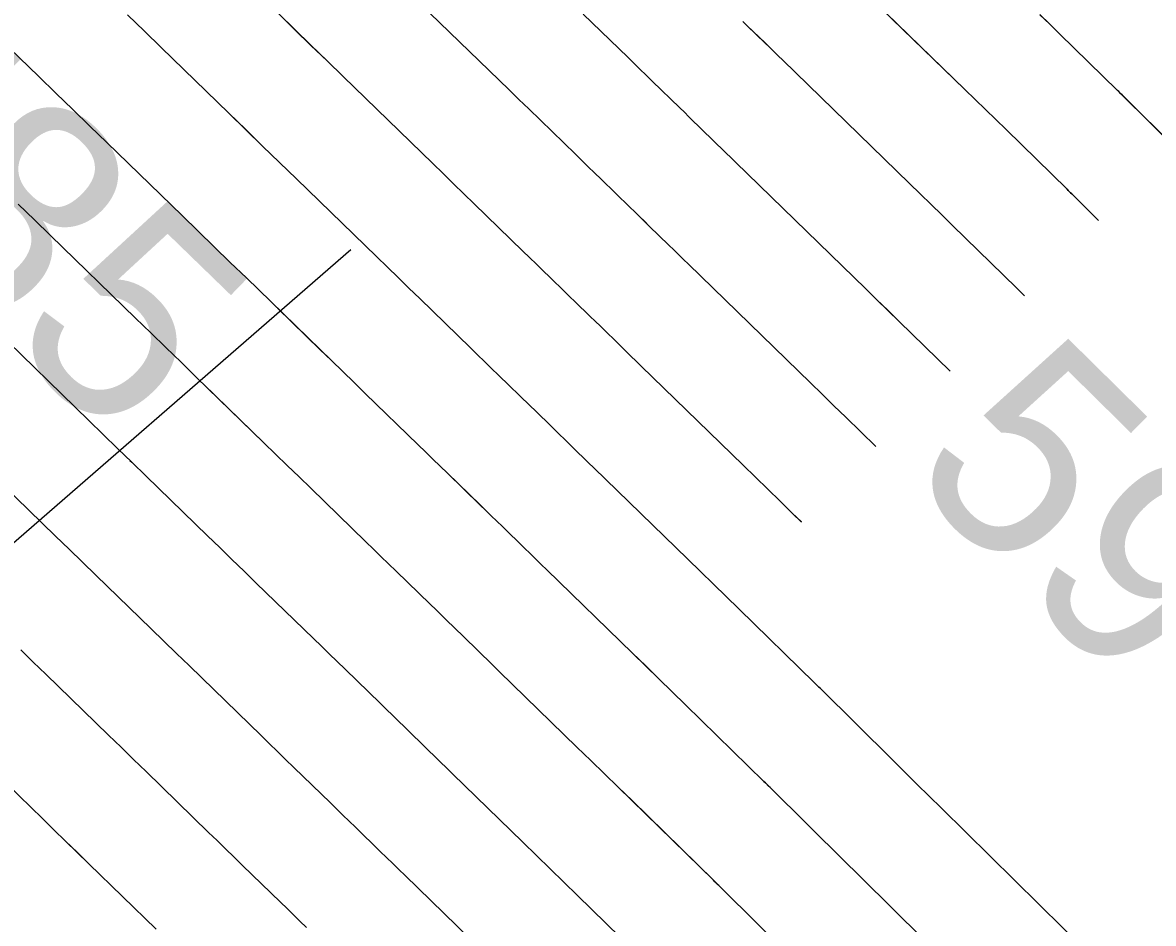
# Model space of a CAD drawing. Extents: x 954385 to 988206, y 1868364 to 1924553.
# Drawn here: x 955897.84 to 955929.86, y 1922999.87 to 1923025.36 of the extents above; entities that cross this region are included whole.
import ezdxf

# ---------------------------------------------------------------- set-up
doc = ezdxf.new("R2010")
doc.units = 0
for name, color, linetype in [('16', 7, 'Continuous'), ('26', 7, 'Continuous'), ('5', 7, 'Continuous'), ('6', 7, 'Continuous'), ('7', 7, 'Continuous')]:
    doc.layers.add(name, color=color, linetype=linetype)

msp = doc.modelspace()

# ---------------------------------------------------------------- linework, layer by layer
at = {"layer": '16'}
for points in [[(955920.699, 1923027.18), (955924.519, 1923023.469), (955924.811, 1923023.185), (955925.102, 1923022.901), (955925.394, 1923022.617), (955925.685, 1923022.333), (955927.41, 1923020.648), (955927.444, 1923020.614), (955927.513, 1923020.547), (955927.547, 1923020.513), (955928.306, 1923019.763)], [(955921.997, 1923013.364), (955921.146, 1923014.194), (955920.813, 1923014.52), (955920.48, 1923014.845), (955920.146, 1923015.169), (955919.812, 1923015.494), (955916.69, 1923018.527), (955916.552, 1923018.662), (955916.413, 1923018.796), (955916.275, 1923018.93), (955916.137, 1923019.065), (955915.585, 1923019.603), (955915.447, 1923019.737), (955915.308, 1923019.872), (955915.17, 1923020.006), (955915.032, 1923020.14), (955914.217, 1923020.931), (955914.035, 1923021.107), (955913.853, 1923021.284), (955913.672, 1923021.46), (955913.49, 1923021.637), (955912.172, 1923022.917), (955911.892, 1923023.189), (955911.612, 1923023.461), (955911.332, 1923023.733), (955911.051, 1923024.005), (955908.244, 1923026.726)], [(955944.525, 1922982.753), (955923.853, 1923003.13), (955923.507, 1923003.47), (955923.162, 1923003.811), (955922.816, 1923004.152), (955922.471, 1923004.494), (955920.428, 1923006.514), (955920.386, 1923006.555), (955920.301, 1923006.639), (955920.258, 1923006.681), (955918.12, 1923008.769), (955917.759, 1923009.121), (955917.398, 1923009.473), (955917.036, 1923009.826), (955916.675, 1923010.177), (955914.017, 1923012.759), (955913.866, 1923012.905), (955913.716, 1923013.052), (955913.565, 1923013.199), (955913.414, 1923013.346), (955912.811, 1923013.933), (955912.66, 1923014.08), (955912.509, 1923014.226), (955912.358, 1923014.373), (955912.207, 1923014.52), (955911.318, 1923015.382), (955911.119, 1923015.575), (955910.921, 1923015.768), (955910.722, 1923015.961), (955910.524, 1923016.153), (955909.086, 1923017.551), (955908.78, 1923017.848), (955908.474, 1923018.145), (955908.168, 1923018.442), (955907.862, 1923018.738), (955905.593, 1923020.938), (955905.114, 1923021.403), (955904.636, 1923021.867), (955904.157, 1923022.331), (955903.679, 1923022.796), (955901.766, 1923024.654), (955901.288, 1923025.118), (955900.809, 1923025.582)], [(955919.892, 1923011.229), (955919.633, 1923011.481), (955919.286, 1923011.82), (955918.939, 1923012.159), (955918.591, 1923012.497), (955918.243, 1923012.836), (955915.354, 1923015.643), (955915.209, 1923015.784), (955915.065, 1923015.924), (955914.92, 1923016.065), (955914.776, 1923016.205), (955914.198, 1923016.768), (955914.053, 1923016.908), (955913.909, 1923017.049), (955913.764, 1923017.19), (955913.62, 1923017.33), (955912.768, 1923018.157), (955912.577, 1923018.341), (955912.387, 1923018.526), (955912.197, 1923018.71), (955912.007, 1923018.895), (955910.629, 1923020.234), (955910.336, 1923020.518), (955910.043, 1923020.803), (955909.75, 1923021.087), (955909.456, 1923021.372), (955906.918, 1923023.832), (955906.462, 1923024.275), (955906.005, 1923024.718), (955905.549, 1923025.161), (955905.093, 1923025.605)], [(955913.716, 1923025.6), (955914.973, 1923024.379), (955915.146, 1923024.21), (955915.32, 1923024.042), (955915.493, 1923023.873), (955915.667, 1923023.705), (955916.444, 1923022.951), (955916.576, 1923022.823), (955916.708, 1923022.694), (955916.84, 1923022.566), (955916.972, 1923022.438), (955917.499, 1923021.924), (955917.631, 1923021.796), (955917.762, 1923021.668), (955917.894, 1923021.54), (955918.026, 1923021.411), (955921.381, 1923018.152), (955921.701, 1923017.841), (955922.021, 1923017.53), (955922.34, 1923017.219), (955922.659, 1923016.907), (955924.101, 1923015.498)], [(955930.54, 1923021.762), (955928.971, 1923023.313), (955928.938, 1923023.345), (955928.873, 1923023.409), (955928.84, 1923023.441), (955927.198, 1923025.045), (955926.921, 1923025.316), (955926.643, 1923025.587)], [(955918.233, 1923025.395), (955918.359, 1923025.273), (955918.86, 1923024.784), (955918.986, 1923024.662), (955919.111, 1923024.54), (955919.237, 1923024.418), (955919.363, 1923024.296), (955922.95, 1923020.811), (955923.256, 1923020.513), (955923.562, 1923020.216), (955923.867, 1923019.918), (955924.172, 1923019.62), (955925.979, 1923017.854), (955926.015, 1923017.819), (955926.087, 1923017.749), (955926.123, 1923017.713), (955926.205, 1923017.632)], [(955942.091, 1922980.949), (955922.561, 1923000.199), (955922.202, 1923000.553), (955921.843, 1923000.907), (955921.485, 1923001.261), (955921.126, 1923001.616), (955919.004, 1923003.714), (955918.96, 1923003.757), (955918.872, 1923003.844), (955918.828, 1923003.887), (955916.608, 1923006.056), (955916.232, 1923006.422), (955915.857, 1923006.788), (955915.482, 1923007.154), (955915.106, 1923007.519), (955912.681, 1923009.875), (955912.524, 1923010.027), (955912.367, 1923010.18), (955912.209, 1923010.333), (955912.052, 1923010.486), (955911.424, 1923011.098), (955911.267, 1923011.251), (955911.11, 1923011.404), (955910.952, 1923011.557), (955910.795, 1923011.709), (955909.868, 1923012.608), (955909.661, 1923012.809), (955909.455, 1923013.01), (955909.248, 1923013.211), (955909.041, 1923013.412), (955907.542, 1923014.867), (955907.224, 1923015.177), (955906.905, 1923015.486), (955906.586, 1923015.796), (955906.267, 1923016.105), (955905.055, 1923017.281)], [(955902.966, 1923015.127), (955904.672, 1923013.472), (955905.004, 1923013.15), (955905.336, 1923012.828), (955905.668, 1923012.506), (955905.999, 1923012.184), (955907.558, 1923010.67), (955907.773, 1923010.461), (955907.988, 1923010.252), (955908.204, 1923010.043), (955908.419, 1923009.834), (955909.383, 1923008.899), (955909.546, 1923008.74), (955909.71, 1923008.581), (955909.874, 1923008.422), (955910.037, 1923008.263), (955910.691, 1923007.626), (955910.854, 1923007.467), (955911.018, 1923007.308), (955911.181, 1923007.149), (955911.345, 1923006.99), (955913.537, 1923004.861), (955913.927, 1923004.482), (955914.316, 1923004.102), (955914.706, 1923003.723), (955915.095, 1923003.343), (955917.397, 1923001.094), (955917.428, 1923001.064), (955917.458, 1923001.034), (955917.535, 1923000.959), (955917.565, 1923000.929), (955917.58, 1923000.914), (955919.781, 1922998.738)], [(955900.877, 1923012.972), (955900.931, 1923012.92), (955901.337, 1923012.527), (955903.078, 1923010.839), (955903.422, 1923010.504), (955903.767, 1923010.17), (955904.112, 1923009.836), (955904.456, 1923009.501), (955906.075, 1923007.928), (955906.299, 1923007.711), (955906.522, 1923007.494), (955906.746, 1923007.277), (955906.969, 1923007.06), (955907.97, 1923006.089), (955908.14, 1923005.924), (955908.31, 1923005.758), (955908.48, 1923005.593), (955908.65, 1923005.428), (955909.329, 1923004.767), (955909.499, 1923004.602), (955909.669, 1923004.436), (955909.838, 1923004.271), (955910.008, 1923004.106), (955911.999, 1923002.172), (955912.387, 1923001.795), (955912.775, 1923001.417), (955913.163, 1923001.039), (955913.551, 1923000.661), (955915.967, 1922998.3)], [(955910.506, 1922999.44), (955908.672, 1923001.222), (955908.496, 1923001.393), (955908.32, 1923001.564), (955908.143, 1923001.736), (955907.967, 1923001.907), (955907.263, 1923002.593), (955907.087, 1923002.764), (955906.911, 1923002.936), (955906.735, 1923003.107), (955906.558, 1923003.278), (955905.52, 1923004.286), (955905.288, 1923004.511), (955905.056, 1923004.736), (955904.824, 1923004.961), (955904.592, 1923005.186), (955902.913, 1923006.818), (955902.555, 1923007.165), (955902.198, 1923007.512), (955901.841, 1923007.859), (955901.483, 1923008.205), (955899.917, 1923009.724), (955899.537, 1923010.093), (955899.157, 1923010.461), (955898.777, 1923010.83), (955898.397, 1923011.199), (955898.311, 1923011.282)], [(955897.787, 1923007.61), (955898.142, 1923007.265), (955898.497, 1923006.921), (955899.919, 1923005.543), (955900.274, 1923005.198), (955900.629, 1923004.854), (955900.984, 1923004.509), (955901.339, 1923004.164), (955903.109, 1923002.445), (955903.349, 1923002.211), (955903.59, 1923001.978), (955903.83, 1923001.745), (955904.07, 1923001.512), (955905.146, 1923000.468), (955905.329, 1923000.291), (955905.511, 1923000.113), (955905.694, 1922999.936), (955905.876, 1922999.758)], [(955897.078, 1923004.118), (955898.4, 1923002.836), (955898.73, 1923002.516), (955899.06, 1923002.195), (955899.39, 1923001.875), (955899.72, 1923001.554), (955901.626, 1922999.703)]]:
    msp.add_lwpolyline(points, dxfattribs=at)
at = {"layer": '26'}
msp.add_lwpolyline([(955907.131, 1923018.928), (955855.929, 1922974.436), (955857.884, 1922980.109), (955855.929, 1922974.436), (955861.819, 1922975.58)], dxfattribs=at)
at = {"layer": '6'}
for points in [[(955913.716, 1923025.601), (955914.973, 1923024.379), (955915.146, 1923024.21), (955915.32, 1923024.042), (955915.493, 1923023.874), (955915.667, 1923023.705), (955916.444, 1923022.951), (955916.576, 1923022.823), (955916.708, 1923022.695), (955916.84, 1923022.567), (955916.972, 1923022.438), (955917.499, 1923021.925), (955917.631, 1923021.797), (955917.763, 1923021.668), (955917.895, 1923021.54), (955918.027, 1923021.412), (955921.381, 1923018.152), (955921.701, 1923017.841), (955922.021, 1923017.53), (955922.34, 1923017.218), (955922.659, 1923016.906), (955924.101, 1923015.498)], [(955919.781, 1922998.738), (955917.58, 1923000.913), (955917.55, 1923000.943), (955917.519, 1923000.973), (955917.443, 1923001.048), (955917.397, 1923001.093), (955915.094, 1923003.343), (955914.705, 1923003.722), (955914.316, 1923004.102), (955913.927, 1923004.481), (955913.537, 1923004.86), (955911.345, 1923006.991), (955911.181, 1923007.15), (955911.018, 1923007.309), (955910.854, 1923007.468), (955910.691, 1923007.627), (955910.037, 1923008.263), (955909.873, 1923008.422), (955909.71, 1923008.581), (955909.546, 1923008.74), (955909.382, 1923008.899), (955908.419, 1923009.834), (955908.204, 1923010.043), (955907.988, 1923010.252), (955907.773, 1923010.461), (955907.558, 1923010.67), (955905.999, 1923012.185), (955905.668, 1923012.507), (955905.336, 1923012.829), (955905.005, 1923013.151), (955904.673, 1923013.473), (955902.756, 1923015.331), (955902.326, 1923015.748), (955901.897, 1923016.165), (955901.467, 1923016.582), (955901.037, 1923016.999), (955898.631, 1923019.337), (955898.175, 1923019.779), (955897.72, 1923020.221)]]:
    msp.add_lwpolyline(points, dxfattribs=at)
at = {"layer": '7'}
for points in [[(955928.306, 1923019.762), (955927.547, 1923020.512), (955927.513, 1923020.546), (955927.444, 1923020.613), (955927.41, 1923020.647), (955925.685, 1923022.332), (955925.394, 1923022.616), (955925.102, 1923022.901), (955924.811, 1923023.185), (955924.519, 1923023.469), (955920.699, 1923027.181)], [(955908.245, 1923026.727), (955911.051, 1923024.006), (955911.332, 1923023.734), (955911.612, 1923023.462), (955911.893, 1923023.19), (955912.173, 1923022.917), (955913.49, 1923021.637), (955913.672, 1923021.46), (955913.854, 1923021.284), (955914.035, 1923021.107), (955914.217, 1923020.931), (955915.032, 1923020.141), (955915.17, 1923020.007), (955915.308, 1923019.872), (955915.447, 1923019.738), (955915.585, 1923019.603), (955916.137, 1923019.065), (955916.276, 1923018.931), (955916.414, 1923018.797), (955916.552, 1923018.662), (955916.69, 1923018.528), (955919.812, 1923015.494), (955920.146, 1923015.169), (955920.48, 1923014.844), (955920.813, 1923014.519), (955921.146, 1923014.194), (955921.997, 1923013.363)], [(955896.361, 1923025.708), (955898.299, 1923023.836), (955898.782, 1923023.369), (955899.265, 1923022.902), (955899.747, 1923022.434), (955900.229, 1923021.967), (955902.357, 1923019.899), (955902.812, 1923019.458), (955903.266, 1923019.016), (955903.721, 1923018.575), (955904.176, 1923018.134), (955906.267, 1923016.106), (955906.586, 1923015.796), (955906.905, 1923015.487), (955907.224, 1923015.178), (955907.543, 1923014.868), (955909.041, 1923013.412), (955909.248, 1923013.211), (955909.455, 1923013.01), (955909.662, 1923012.809), (955909.868, 1923012.608), (955910.795, 1923011.71), (955910.952, 1923011.557), (955911.109, 1923011.404), (955911.267, 1923011.251), (955911.424, 1923011.098), (955912.052, 1923010.486), (955912.21, 1923010.334), (955912.367, 1923010.181), (955912.524, 1923010.028), (955912.681, 1923009.875), (955915.106, 1923007.519), (955915.482, 1923007.153), (955915.857, 1923006.788), (955916.232, 1923006.422), (955916.607, 1923006.055), (955918.827, 1923003.886), (955918.871, 1923003.843), (955918.945, 1923003.771), (955918.975, 1923003.742), (955919.004, 1923003.713), (955921.126, 1923001.616), (955921.485, 1923001.261), (955921.843, 1923000.907), (955922.202, 1923000.553), (955922.561, 1923000.199), (955942.091, 1922980.95)], [(955900.81, 1923025.583), (955901.288, 1923025.119), (955901.767, 1923024.655), (955903.679, 1923022.796), (955904.158, 1923022.332), (955904.636, 1923021.868), (955905.114, 1923021.403), (955905.593, 1923020.939), (955907.862, 1923018.739), (955908.168, 1923018.442), (955908.474, 1923018.145), (955908.78, 1923017.848), (955909.086, 1923017.551), (955910.524, 1923016.153), (955910.723, 1923015.961), (955910.921, 1923015.768), (955911.12, 1923015.575), (955911.318, 1923015.383), (955912.207, 1923014.52), (955912.358, 1923014.373), (955912.509, 1923014.227), (955912.66, 1923014.08), (955912.811, 1923013.933), (955913.414, 1923013.346), (955913.565, 1923013.199), (955913.716, 1923013.053), (955913.867, 1923012.906), (955914.018, 1923012.759), (955916.675, 1923010.177), (955917.036, 1923009.825), (955917.398, 1923009.473), (955917.759, 1923009.121), (955918.12, 1923008.768), (955920.258, 1923006.68), (955920.3, 1923006.638), (955920.371, 1923006.568), (955920.4, 1923006.541), (955920.428, 1923006.513), (955922.471, 1923004.494), (955922.816, 1923004.153), (955923.161, 1923003.812), (955923.507, 1923003.471), (955923.853, 1923003.13), (955944.525, 1922982.754)], [(955905.093, 1923025.605), (955905.549, 1923025.162), (955906.006, 1923024.719), (955906.462, 1923024.276), (955906.919, 1923023.833), (955909.457, 1923021.372), (955909.75, 1923021.088), (955910.043, 1923020.803), (955910.336, 1923020.519), (955910.629, 1923020.234), (955912.007, 1923018.895), (955912.197, 1923018.711), (955912.387, 1923018.526), (955912.577, 1923018.341), (955912.768, 1923018.157), (955913.619, 1923017.33), (955913.764, 1923017.19), (955913.909, 1923017.049), (955914.053, 1923016.909), (955914.198, 1923016.768), (955914.776, 1923016.206), (955914.92, 1923016.065), (955915.065, 1923015.925), (955915.209, 1923015.784), (955915.354, 1923015.643), (955918.243, 1923012.835), (955918.591, 1923012.497), (955918.939, 1923012.159), (955919.286, 1923011.82), (955919.633, 1923011.481), (955919.892, 1923011.228)], [(955930.54, 1923021.761), (955928.971, 1923023.312), (955928.938, 1923023.344), (955928.873, 1923023.408), (955928.84, 1923023.44), (955927.198, 1923025.045), (955926.921, 1923025.316), (955926.643, 1923025.586)], [(955926.205, 1923017.632), (955926.123, 1923017.712), (955926.087, 1923017.748), (955926.015, 1923017.818), (955925.979, 1923017.854), (955924.172, 1923019.619), (955923.867, 1923019.917), (955923.561, 1923020.215), (955923.256, 1923020.513), (955922.95, 1923020.81), (955919.363, 1923024.296), (955919.237, 1923024.418), (955919.112, 1923024.54), (955918.986, 1923024.663), (955918.861, 1923024.785), (955918.359, 1923025.273), (955918.233, 1923025.395)], [(955915.966, 1922998.299), (955913.551, 1923000.66), (955913.163, 1923001.038), (955912.775, 1923001.417), (955912.387, 1923001.794), (955911.999, 1923002.172), (955910.009, 1923004.106), (955909.839, 1923004.271), (955909.669, 1923004.437), (955909.499, 1923004.602), (955909.329, 1923004.767), (955908.65, 1923005.428), (955908.48, 1923005.594), (955908.31, 1923005.759), (955908.14, 1923005.924), (955907.97, 1923006.089), (955906.969, 1923007.06), (955906.746, 1923007.277), (955906.522, 1923007.494), (955906.299, 1923007.711), (955906.075, 1923007.928), (955904.456, 1923009.502), (955904.112, 1923009.836), (955903.767, 1923010.171), (955903.423, 1923010.505), (955903.078, 1923010.839), (955901.337, 1923012.528), (955900.932, 1923012.92), (955900.527, 1923013.313), (955900.122, 1923013.706), (955899.717, 1923014.1), (955897.033, 1923016.707)], [(955910.506, 1922999.44), (955908.672, 1923001.222), (955908.496, 1923001.393), (955908.32, 1923001.565), (955908.144, 1923001.736), (955907.967, 1923001.908), (955907.263, 1923002.593), (955907.087, 1923002.765), (955906.911, 1923002.936), (955906.734, 1923003.107), (955906.558, 1923003.279), (955905.52, 1923004.286), (955905.288, 1923004.511), (955905.056, 1923004.736), (955904.824, 1923004.961), (955904.592, 1923005.186), (955902.913, 1923006.818), (955902.556, 1923007.165), (955902.198, 1923007.512), (955901.841, 1923007.859), (955901.483, 1923008.206), (955899.917, 1923009.724), (955899.537, 1923010.093), (955899.157, 1923010.462), (955898.777, 1923010.831), (955898.397, 1923011.2), (955895.436, 1923014.077)], [(955905.876, 1922999.758), (955905.693, 1922999.936), (955905.511, 1923000.113), (955905.328, 1923000.291), (955905.146, 1923000.468), (955904.07, 1923001.512), (955903.83, 1923001.745), (955903.59, 1923001.978), (955903.35, 1923002.211), (955903.109, 1923002.444), (955901.339, 1923004.165), (955900.984, 1923004.509), (955900.629, 1923004.854), (955900.274, 1923005.199), (955899.919, 1923005.543), (955898.498, 1923006.921), (955898.142, 1923007.266), (955897.787, 1923007.611)], [(955901.627, 1922999.702), (955899.721, 1923001.555), (955899.391, 1923001.875), (955899.06, 1923002.196), (955898.73, 1923002.516), (955898.4, 1923002.837), (955897.078, 1923004.118)]]:
    msp.add_lwpolyline(points, dxfattribs=at)

# ---------------------------------------------------------------- texts
at = {"layer": '16'}
for s, rotation, p in [('585', 315.8863, (955890.877, 1923022.668)), ('590', 315.405, (955922.758, 1923012.61))]:
    msp.add_text(s, height=6, rotation=rotation, dxfattribs=at).set_placement(p)
at = {"layer": '5'}
msp.add_text('590', height=6, rotation=315.4089, dxfattribs=at).set_placement((955922.758, 1923012.609))

doc.saveas('drawing.dxf')
